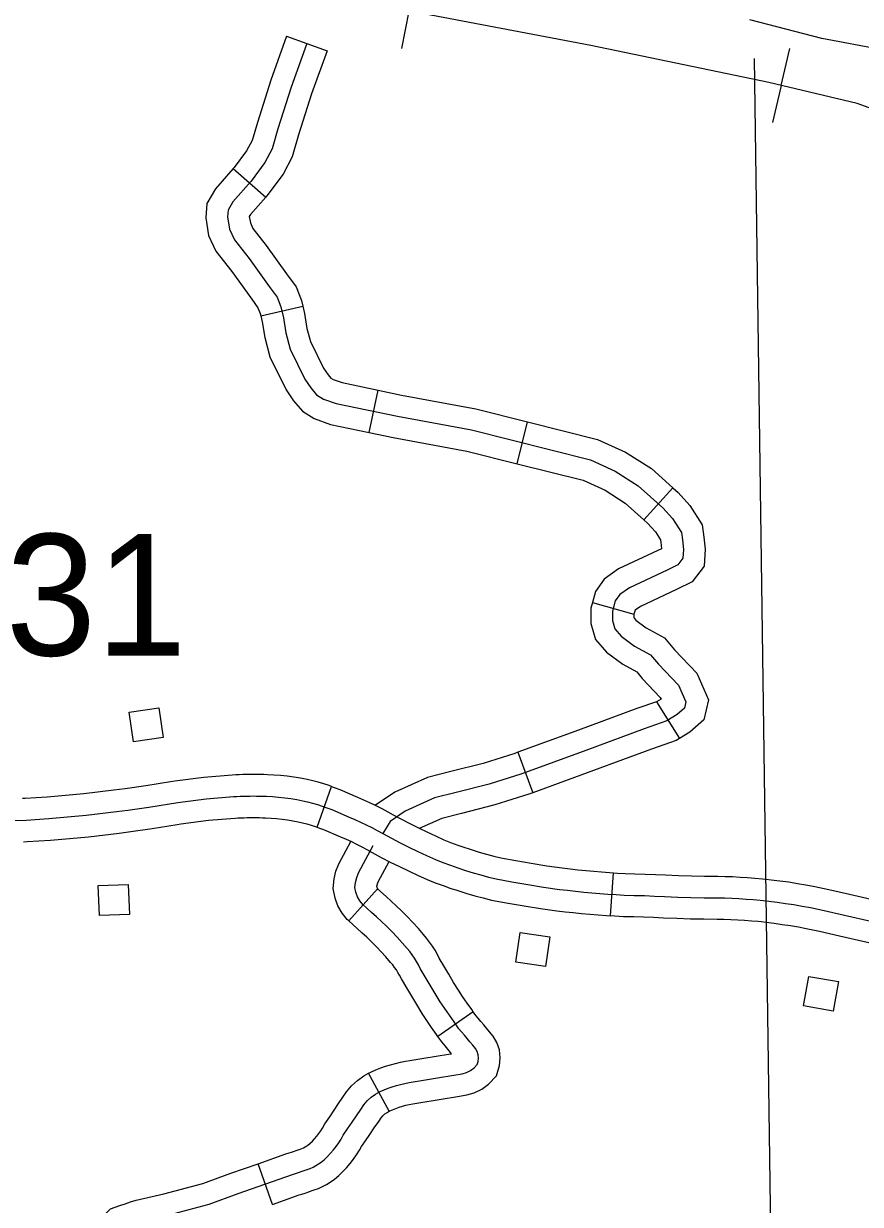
# Model space of a CAD drawing. Extents: x -19 to 366, y -4 to 359.
# Drawn here: x 139.906 to 140.457, y 204.187 to 204.964 of the extents above; entities that cross this region are included whole.
import ezdxf

# ---------------------------------------------------------------- set-up
doc = ezdxf.new("R2010")
doc.units = 0
for name, color, linetype in [('21', 7, 'Continuous'), ('R_Axis Annot', 7, 'Continuous'), ('R_Border Prem', 7, 'Continuous'), ('R_ROW', 7, 'Continuous'), ('R_ROW Annot', 7, 'Continuous'), ('R_Water Annot', 7, 'Continuous'), ('Sheet Fence', 7, 'Continuous')]:
    doc.layers.add(name, color=color, linetype=linetype)

msp = doc.modelspace()

# ---------------------------------------------------------------- linework, layer by layer
at = {"layer": '21'}
for points in [[(139.9953, 204.5137), (139.99826, 204.49421), (139.97871, 204.49125), (139.97576, 204.51074)], [(139.9752, 204.39738), (139.97594, 204.37768), (139.95618, 204.37693), (139.95544, 204.39663)], [(140.25264, 204.36284), (140.24979, 204.34333), (140.23023, 204.34619), (140.23307, 204.3657)], [(140.44267, 204.33341), (140.43922, 204.31401), (140.41975, 204.31746), (140.4232, 204.33687)]]:
    msp.add_lwpolyline(points, close=True, dxfattribs=at)
at = {"layer": 'R_Axis Annot'}
msp.add_lwpolyline([(140.39979, 204.05963), (140.3874, 204.94093)], dxfattribs=at)
at = {"layer": 'R_Border Prem'}
msp.add_lwpolyline([(140.47136, 204.94681), (140.43172, 204.9542), (140.38436, 204.9665)], dxfattribs=at)
at = {"layer": 'R_ROW'}
for p, q in [((140.09955, 204.43508), (140.1089, 204.46191)), ((140.1089, 204.46191), (140.1089, 204.46191)), ((140.29263, 204.37669), (140.29453, 204.40503)), ((140.29453, 204.40503), (140.29453, 204.40503))]:
    msp.add_line(p, q, dxfattribs=at)
for points in [[(140.00309, 204.46488), (139.98669, 204.46234), (139.97307, 204.46037), (139.96569, 204.45941), (139.94606, 204.45706), (139.92184, 204.45489), (139.90737, 204.45398), (139.90557, 204.45393)], [(140.1089, 204.46191), (140.10736, 204.46245), (140.10385, 204.46358), (140.1003, 204.46461), (140.09672, 204.46555), (140.09306, 204.46642), (140.08865, 204.46728), (140.08428, 204.468), (140.0799, 204.4686), (140.07548, 204.46907), (140.07109, 204.46941), (140.06675, 204.46963), (140.06442, 204.46971), (140.06211, 204.46977), (140.05982, 204.4698), (140.05751, 204.46981), (140.05521, 204.4698), (140.05289, 204.46977), (140.0506, 204.46971), (140.0483, 204.46963), (140.04599, 204.46953), (140.04358, 204.4694), (140.02496, 204.46788), (140.00578, 204.4653), (140.00309, 204.46488)], [(139.89324, 204.4394), (139.908, 204.43979), (139.92292, 204.44072), (139.94753, 204.44293), (139.96745, 204.44531), (139.975, 204.4463), (139.9888, 204.44829), (140.00782, 204.45124), (140.02648, 204.45376), (140.04453, 204.45523), (140.04668, 204.45534), (140.04886, 204.45544), (140.05101, 204.45551), (140.05317, 204.45557), (140.05535, 204.4556), (140.0575, 204.45561), (140.05968, 204.4556), (140.06184, 204.45557), (140.06399, 204.45551), (140.06615, 204.45543), (140.07018, 204.45524), (140.07417, 204.45492), (140.07819, 204.45449), (140.08216, 204.45395), (140.08613, 204.4533), (140.09007, 204.45253), (140.09329, 204.45177), (140.09651, 204.45092), (140.09969, 204.44999), (140.10284, 204.44898), (140.10598, 204.44788), (140.10909, 204.4467), (140.12054, 204.44174), (140.12433, 204.44014), (140.12808, 204.43844), (140.1318, 204.43666), (140.13548, 204.4348), (140.13912, 204.43285), (140.14268, 204.43082)], [(140.1089, 204.46191), (140.11084, 204.46123), (140.11444, 204.45987), (140.12613, 204.4548), (140.13002, 204.45315), (140.13406, 204.45133), (140.13808, 204.44941), (140.14205, 204.44739), (140.14599, 204.44528), (140.14955, 204.44325), (140.155, 204.44034), (140.16058, 204.43746), (140.16618, 204.43465), (140.17181, 204.43193), (140.1775, 204.42928), (140.18297, 204.42681), (140.18741, 204.42508), (140.19209, 204.42335), (140.19677, 204.4217), (140.19962, 204.42076)], [(140.00745, 204.43681), (140.00986, 204.43718), (140.02801, 204.43963), (140.04549, 204.44105), (140.04738, 204.44115), (140.04942, 204.44125), (140.05143, 204.44131), (140.05345, 204.44136), (140.05548, 204.44139), (140.05749, 204.4414), (140.05954, 204.44139), (140.06156, 204.44136), (140.06356, 204.44131), (140.06555, 204.44124), (140.06928, 204.44106), (140.07286, 204.44078), (140.07647, 204.44039), (140.08004, 204.4399), (140.08361, 204.43932), (140.08707, 204.43864), (140.08985, 204.43798), (140.09272, 204.43723), (140.09552, 204.43641), (140.09833, 204.43551), (140.09955, 204.43508)], [(139.90632, 204.42554), (139.90863, 204.4256), (139.924, 204.42656), (139.94901, 204.4288), (139.96922, 204.43122), (139.97693, 204.43223), (139.9909, 204.43424), (140.00745, 204.43681)], [(140.09955, 204.43508), (140.10112, 204.43453), (140.10375, 204.43354), (140.11495, 204.42868), (140.11864, 204.42712), (140.12209, 204.42556), (140.12553, 204.42392), (140.12891, 204.4222), (140.13224, 204.42042), (140.13582, 204.41838), (140.14178, 204.41519), (140.1477, 204.41214), (140.15364, 204.40916), (140.15964, 204.40626), (140.16567, 204.40345), (140.17196, 204.40061), (140.17731, 204.39853), (140.18245, 204.39662), (140.18763, 204.3948), (140.19074, 204.39378)], [(140.14268, 204.43082), (140.14839, 204.42777), (140.15414, 204.4248), (140.15991, 204.4219), (140.16573, 204.41909), (140.17159, 204.41637), (140.17747, 204.41371), (140.18236, 204.4118), (140.18727, 204.40998), (140.1922, 204.40825), (140.19718, 204.40662), (140.2022, 204.40507), (140.20724, 204.40362), (140.2123, 204.40226), (140.21738, 204.401), (140.22777, 204.39907), (140.23817, 204.39729), (140.24859, 204.39566), (140.25906, 204.39417), (140.26434, 204.39354), (140.26966, 204.39294), (140.27498, 204.3924), (140.2803, 204.3919), (140.28562, 204.39144), (140.29096, 204.39104), (140.29633, 204.39068), (140.30167, 204.39037), (140.3083, 204.39021), (140.31492, 204.39001), (140.32155, 204.38975), (140.32817, 204.38943), (140.33688, 204.38907), (140.34558, 204.38881), (140.3543, 204.38865), (140.36299, 204.38858), (140.36771, 204.38848), (140.37243, 204.38831), (140.37715, 204.38809), (140.38184, 204.3878), (140.38654, 204.38746), (140.39125, 204.38705), (140.39678, 204.38643), (140.4023, 204.38573), (140.40782, 204.38495), (140.41331, 204.38409), (140.41879, 204.38316), (140.42427, 204.38214), (140.43325, 204.38024), (140.44666, 204.37712), (140.46388, 204.3732)], [(140.19962, 204.42076), (140.20148, 204.42015), (140.20625, 204.41869), (140.21105, 204.4173), (140.21585, 204.41601), (140.2204, 204.41488), (140.23026, 204.41305), (140.24046, 204.41131), (140.25069, 204.40971), (140.26091, 204.40826), (140.26597, 204.40765), (140.27117, 204.40707), (140.27638, 204.40653), (140.28157, 204.40604), (140.28676, 204.4056), (140.29198, 204.40521), (140.29453, 204.40503)], [(140.29453, 204.40503), (140.29721, 204.40485), (140.30224, 204.40456), (140.30869, 204.40441), (140.31541, 204.4042), (140.32217, 204.40394), (140.3288, 204.40362), (140.33738, 204.40327), (140.34592, 204.40302), (140.35449, 204.40285), (140.3632, 204.40278), (140.36811, 204.40268), (140.37301, 204.40251), (140.37791, 204.40227), (140.3828, 204.40198), (140.38768, 204.40161), (140.39265, 204.40118), (140.39506, 204.40091)], [(140.19074, 204.39378), (140.19287, 204.39308), (140.19814, 204.39146), (140.20343, 204.38993), (140.20875, 204.38851), (140.21437, 204.38711), (140.22527, 204.38508), (140.23588, 204.38327), (140.2465, 204.38161), (140.25721, 204.38009), (140.2627, 204.37943), (140.26815, 204.37882), (140.27359, 204.37826), (140.27903, 204.37775), (140.28448, 204.37728), (140.28995, 204.37687), (140.29263, 204.37669)], [(140.39506, 204.40091), (140.39846, 204.40053), (140.40419, 204.39981), (140.40991, 204.399), (140.41561, 204.39811), (140.42129, 204.39714), (140.42703, 204.39607), (140.43633, 204.39411), (140.44985, 204.39097), (140.46697, 204.38706), (140.47969, 204.38429), (140.49381, 204.3814), (140.49466, 204.3812)], [(140.39189, 204.37268), (140.38984, 204.37291), (140.38541, 204.3733), (140.38089, 204.37363), (140.37638, 204.3739), (140.37184, 204.37412), (140.36731, 204.37428), (140.36278, 204.37438), (140.35411, 204.37445), (140.34523, 204.37461), (140.33638, 204.37488), (140.32754, 204.37524), (140.32094, 204.37556), (140.31442, 204.37581), (140.30792, 204.37602), (140.30109, 204.37617), (140.29544, 204.3765), (140.29263, 204.37669)], [(140.48835, 204.3535), (140.48781, 204.35363), (140.47381, 204.35649), (140.46079, 204.35933), (140.44347, 204.36328), (140.43018, 204.36637), (140.4215, 204.3682), (140.4163, 204.36917), (140.41102, 204.37007), (140.40573, 204.3709), (140.40041, 204.37165), (140.3951, 204.37232), (140.39189, 204.37268)]]:
    msp.add_lwpolyline(points, dxfattribs=at)
at = {"layer": 'R_ROW Annot'}
for p, q in [((140.0794, 204.95575), (140.10613, 204.94614)), ((140.04436, 204.86858), (140.06568, 204.84981)), ((140.06242, 204.77171), (140.09013, 204.778)), ((140.13386, 204.69491), (140.13965, 204.72272)), ((140.23109, 204.67434), (140.23801, 204.7019)), ((140.31466, 204.63731), (140.33367, 204.65842)), ((140.28075, 204.58305), (140.30806, 204.57525)), ((140.32298, 204.51759), (140.33794, 204.49344)), ((140.23173, 204.48439), (140.24151, 204.45771)), ((140.13935, 204.39449), (140.12038, 204.37334)), ((140.2023, 204.31357), (140.17905, 204.29724)), ((140.14701, 204.2482), (140.13336, 204.27311)), ((140.07005, 204.1868), (140.06061, 204.21359))]:
    msp.add_line(p, q, dxfattribs=at)
for points in [[(140.0794, 204.95575), (140.06899, 204.9268), (140.06016, 204.89898), (140.05666, 204.88702), (140.05301, 204.88019), (140.04495, 204.86926), (140.04436, 204.86858)], [(140.09276, 204.95094), (140.08245, 204.92224), (140.07375, 204.89484), (140.06988, 204.88162), (140.06505, 204.87259), (140.05603, 204.86034), (140.0441, 204.84679), (140.04088, 204.84131), (140.04056, 204.8368), (140.04185, 204.82874), (140.04507, 204.82164), (140.05474, 204.80939), (140.06795, 204.79101), (140.07311, 204.78392), (140.07568, 204.77747), (140.07729, 204.77037), (140.07891, 204.76038), (140.08181, 204.74974), (140.09147, 204.73007), (140.09534, 204.72426), (140.09921, 204.71975), (140.10372, 204.71685), (140.1121, 204.71395), (140.15238, 204.70556), (140.20104, 204.69653), (140.27936, 204.67686), (140.29579, 204.66945), (140.31094, 204.65977), (140.32705, 204.64526), (140.3335, 204.63817), (140.3393, 204.62914), (140.33994, 204.62431), (140.34059, 204.61786), (140.34026, 204.61205), (140.33704, 204.60786), (140.32995, 204.60431), (140.30514, 204.59271), (140.29869, 204.58819), (140.29579, 204.584), (140.29386, 204.57723), (140.29386, 204.5711), (140.29547, 204.56562), (140.29966, 204.56078), (140.30836, 204.55433), (140.31899, 204.54853), (140.32415, 204.5424), (140.33736, 204.52854), (140.3422, 204.51758), (140.34123, 204.51338), (140.3364, 204.50919), (140.32963, 204.505), (140.3148, 204.49984), (140.27645, 204.48565), (140.23424, 204.47018), (140.21265, 204.46341), (140.19105, 204.45792), (140.17687, 204.45438), (140.15754, 204.44567), (140.14755, 204.4389), (140.14268, 204.43082)], [(140.10613, 204.94614), (140.09591, 204.91769), (140.08734, 204.89069), (140.0831, 204.87621), (140.07709, 204.86499), (140.0671, 204.85141), (140.06568, 204.84981)], [(140.04436, 204.86858), (140.03254, 204.85516), (140.02695, 204.84564), (140.02627, 204.83617), (140.02812, 204.8246), (140.03285, 204.8142), (140.04339, 204.80084), (140.05644, 204.78269), (140.06057, 204.777), (140.06208, 204.77323), (140.06242, 204.77171)], [(140.06568, 204.84981), (140.05566, 204.83842), (140.05489, 204.83712), (140.05557, 204.83287), (140.05729, 204.82909), (140.06608, 204.81794), (140.07946, 204.79933), (140.08564, 204.79083), (140.08929, 204.7817), (140.09013, 204.778)], [(140.09013, 204.778), (140.09125, 204.77308), (140.09281, 204.76338), (140.09515, 204.75478), (140.10381, 204.73717), (140.10669, 204.73285), (140.10864, 204.73057), (140.10998, 204.72971), (140.11589, 204.72767), (140.13965, 204.72272)], [(140.06242, 204.77171), (140.06334, 204.76767), (140.065, 204.75737), (140.06846, 204.74469), (140.07914, 204.72297), (140.084, 204.71567), (140.08978, 204.70893), (140.09747, 204.70398), (140.10831, 204.70022), (140.13386, 204.69491)], [(140.13965, 204.72272), (140.15513, 204.7195), (140.20407, 204.71042), (140.23801, 204.7019)], [(140.23801, 204.7019), (140.28404, 204.69033), (140.30257, 204.68197), (140.31957, 204.67111), (140.33367, 204.65842)], [(140.13386, 204.69491), (140.14964, 204.69162), (140.19802, 204.68265), (140.23109, 204.67434)], [(140.23109, 204.67434), (140.27467, 204.6634), (140.28901, 204.65692), (140.3023, 204.64843), (140.31466, 204.63731)], [(140.33367, 204.65842), (140.33708, 204.65534), (140.34481, 204.64685), (140.35296, 204.63416), (140.35405, 204.62595), (140.35483, 204.61817), (140.3542, 204.60688), (140.34631, 204.59662), (140.33614, 204.59153), (140.31227, 204.58036), (140.30892, 204.57802), (140.30881, 204.57785), (140.30806, 204.57525)], [(140.31466, 204.63731), (140.31702, 204.63519), (140.32219, 204.6295), (140.32563, 204.62413), (140.32583, 204.62266), (140.32626, 204.61835), (140.32376, 204.6171), (140.298, 204.60505), (140.28846, 204.59837), (140.28278, 204.59015), (140.28075, 204.58305)], [(140.28075, 204.58305), (140.27965, 204.57922), (140.27965, 204.56906), (140.28271, 204.55865), (140.28994, 204.5503), (140.30069, 204.54234), (140.30985, 204.53734), (140.31356, 204.53292), (140.32537, 204.52054), (140.32588, 204.51938), (140.32298, 204.51759)], [(140.30806, 204.57525), (140.30806, 204.57524), (140.30806, 204.57315), (140.30823, 204.57259), (140.30937, 204.57127), (140.31603, 204.56633), (140.32814, 204.55972), (140.33474, 204.55189), (140.34936, 204.53654), (140.3571, 204.51899), (140.35403, 204.50568), (140.34484, 204.49772), (140.33794, 204.49344)], [(140.32348, 204.5179), (140.31001, 204.51321), (140.27155, 204.49898), (140.23173, 204.48439)], [(140.33794, 204.49344), (140.33578, 204.4921), (140.3196, 204.48647), (140.28136, 204.47232), (140.24151, 204.45771)], [(140.23173, 204.48439), (140.22966, 204.48363), (140.20877, 204.47708), (140.18758, 204.4717), (140.1722, 204.46785), (140.15059, 204.45812), (140.13797, 204.44956)], [(140.24151, 204.45771), (140.23881, 204.45672), (140.21652, 204.44973), (140.19453, 204.44415), (140.18155, 204.4409), (140.16678, 204.43425)], [(140.12038, 204.37334), (140.11933, 204.37428), (140.1159, 204.37855), (140.1132, 204.3833), (140.1113, 204.38846), (140.11009, 204.39476), (140.11075, 204.40106), (140.11194, 204.40605), (140.11376, 204.4109), (140.12175, 204.42571)], [(140.04752, 204.19392), (140.08326, 204.20652), (140.08522, 204.20708), (140.08716, 204.20771), (140.08907, 204.2084), (140.09097, 204.20915), (140.09297, 204.20974), (140.09492, 204.21048), (140.09682, 204.21133), (140.09866, 204.2123), (140.10043, 204.21339), (140.10217, 204.21457), (140.10432, 204.21644), (140.10641, 204.21842), (140.10839, 204.2205), (140.11028, 204.22268), (140.11206, 204.22495), (140.11372, 204.22732), (140.11527, 204.22976), (140.11669, 204.23229), (140.11958, 204.23656), (140.12248, 204.24083), (140.1254, 204.2451), (140.12832, 204.24936), (140.13026, 204.25231), (140.13251, 204.25499), (140.1351, 204.25738), (140.13796, 204.25943), (140.14102, 204.26111), (140.14366, 204.26225), (140.14631, 204.26329), (140.149, 204.26424), (140.15173, 204.26508), (140.15448, 204.26581), (140.15725, 204.26645), (140.16003, 204.26698), (140.16283, 204.26741), (140.16815, 204.26828), (140.17347, 204.26916), (140.17882, 204.27005), (140.18955, 204.27184), (140.19495, 204.27275), (140.19777, 204.27353), (140.20046, 204.27483), (140.20287, 204.27661), (140.20495, 204.27881), (140.2056, 204.28092), (140.20581, 204.28311), (140.20554, 204.2853), (140.20484, 204.2874), (140.2037, 204.2893), (140.20192, 204.2915), (140.20013, 204.29369), (140.1983, 204.29589), (140.19646, 204.29808), (140.19461, 204.30027), (140.19275, 204.30245), (140.18965, 204.30686), (140.18658, 204.31129), (140.18354, 204.31573), (140.18051, 204.32019), (140.17722, 204.32563), (140.17395, 204.3311), (140.17069, 204.33659), (140.16745, 204.3421), (140.16624, 204.34444), (140.16493, 204.34674), (140.16353, 204.34896), (140.16203, 204.35112), (140.16045, 204.35321), (140.15877, 204.35522), (140.15552, 204.35903), (140.15217, 204.36275), (140.14871, 204.36637), (140.14516, 204.36989), (140.14191, 204.37296), (140.13863, 204.376), (140.13533, 204.37901), (140.12967, 204.38409), (140.12769, 204.38655), (140.12613, 204.38931), (140.12503, 204.39228), (140.12444, 204.39537), (140.12478, 204.39867), (140.12555, 204.4019), (140.12672, 204.40501), (140.13639, 204.42292)], [(140.14001, 204.3939), (140.13948, 204.39456), (140.13905, 204.39531), (140.13879, 204.39602), (140.13881, 204.39627), (140.13916, 204.39775), (140.13968, 204.39912), (140.14692, 204.41254)], [(140.2023, 204.31357), (140.2013, 204.31499), (140.19827, 204.31935), (140.19527, 204.32373), (140.19248, 204.32786), (140.18939, 204.33295), (140.18615, 204.33837), (140.18291, 204.34382), (140.17989, 204.34896), (140.17873, 204.35122), (140.17712, 204.35405), (140.17537, 204.35681), (140.17352, 204.35947), (140.17157, 204.36205), (140.16963, 204.36438), (140.1662, 204.3684), (140.16259, 204.37241), (140.15885, 204.37632), (140.15503, 204.38011), (140.15161, 204.38333), (140.14825, 204.38645), (140.14486, 204.38954), (140.13935, 204.39449)], [(140.17905, 204.29724), (140.17801, 204.29873), (140.17489, 204.30322), (140.1718, 204.30773), (140.16855, 204.31252), (140.16505, 204.3183), (140.16175, 204.32382), (140.15846, 204.32936), (140.155, 204.33525), (140.15375, 204.33767), (140.15275, 204.33943), (140.15169, 204.34111), (140.15053, 204.34278), (140.14933, 204.34437), (140.14791, 204.34606), (140.14483, 204.34967), (140.14175, 204.3531), (140.13857, 204.35642), (140.13529, 204.35968), (140.1322, 204.36259), (140.12902, 204.36554), (140.1258, 204.36847), (140.12038, 204.37334)], [(140.14701, 204.2482), (140.14727, 204.24834), (140.14908, 204.24912), (140.15126, 204.24998), (140.15344, 204.25074), (140.15566, 204.25142), (140.15792, 204.25203), (140.16018, 204.25255), (140.16243, 204.25298), (140.16505, 204.25338), (140.17046, 204.25426), (140.17579, 204.25515), (140.18115, 204.25603), (140.19191, 204.25783), (140.19802, 204.25886), (140.20279, 204.26018), (140.20783, 204.26261), (140.21232, 204.26593), (140.21754, 204.27145), (140.21961, 204.27812), (140.22009, 204.28331), (140.21947, 204.28846), (140.21782, 204.29337), (140.21536, 204.29747), (140.21294, 204.30046), (140.2111, 204.30272), (140.2092, 204.30499), (140.20733, 204.30723), (140.20543, 204.30947), (140.20399, 204.31116), (140.2023, 204.31357)], [(140.13336, 204.27311), (140.13478, 204.27389), (140.13824, 204.27538), (140.14135, 204.27661), (140.14456, 204.27773), (140.1478, 204.27873), (140.15104, 204.2796), (140.15432, 204.28035), (140.15763, 204.28099), (140.16062, 204.28144), (140.16585, 204.2823), (140.17115, 204.28317), (140.17648, 204.28406), (140.1872, 204.28585), (140.18805, 204.28599), (140.18739, 204.28679), (140.1856, 204.28894), (140.18378, 204.29108), (140.18151, 204.29375), (140.17905, 204.29724)], [(140.06061, 204.21359), (140.07894, 204.22006), (140.08108, 204.22067), (140.08257, 204.22115), (140.08406, 204.22169), (140.08632, 204.22258), (140.08843, 204.22321), (140.0895, 204.22361), (140.0906, 204.22411), (140.09163, 204.22465), (140.0927, 204.22531), (140.09347, 204.22584), (140.09479, 204.22697), (140.09638, 204.22848), (140.09788, 204.23005), (140.09931, 204.23171), (140.10065, 204.23342), (140.10191, 204.23521), (140.10307, 204.23704), (140.10459, 204.23975), (140.10783, 204.24453), (140.11074, 204.24883), (140.11368, 204.25312), (140.11653, 204.25728), (140.11884, 204.2608), (140.12221, 204.26482), (140.12612, 204.26842), (140.13037, 204.27147), (140.13336, 204.27311)], [(140.07005, 204.1868), (140.08759, 204.19298), (140.08936, 204.19349), (140.09174, 204.19426), (140.09409, 204.1951), (140.09562, 204.19571), (140.09752, 204.19627), (140.10034, 204.19734), (140.10304, 204.19855), (140.10569, 204.19995), (140.10816, 204.20146), (140.11086, 204.20331), (140.11386, 204.20591), (140.11645, 204.20835), (140.11891, 204.21094), (140.12125, 204.21365), (140.12347, 204.21649), (140.12554, 204.21942), (140.12748, 204.22248), (140.12878, 204.22482), (140.13134, 204.22859), (140.13422, 204.23283), (140.13712, 204.23708), (140.14011, 204.24145), (140.14167, 204.24381), (140.14281, 204.24517), (140.14409, 204.24634), (140.14554, 204.24739), (140.14701, 204.2482)], [(139.96034, 204.18082), (139.9635, 204.18383), (139.96957, 204.18607), (139.97306, 204.18727), (139.97657, 204.18841), (139.98042, 204.18957), (139.99869, 204.19369), (140.02421, 204.20058), (140.04274, 204.20729), (140.06061, 204.21359)], [(139.96418, 204.15787), (139.96472, 204.16114), (139.96565, 204.16411), (139.96706, 204.16688), (139.96891, 204.16937), (139.97116, 204.17151), (139.97435, 204.17269), (139.97756, 204.1738), (139.9808, 204.17485), (139.98404, 204.17582), (140.0021, 204.1799), (140.02849, 204.18702), (140.04752, 204.19392)]]:
    msp.add_lwpolyline(points, dxfattribs=at)
at = {"layer": 'R_Water Annot'}
for p, q in [((140.15981, 204.97224), (140.15515, 204.94768)), ((140.40495, 204.92328), (140.41071, 204.94761)), ((140.40495, 204.92328), (140.3992, 204.89895))]:
    msp.add_line(p, q, dxfattribs=at)
for points in [[(140.67493, 204.82259), (140.59565, 204.8522), (140.51004, 204.89134), (140.45507, 204.91143), (140.39694, 204.92518), (140.27961, 204.9495), (140.157, 204.97277), (140.01854, 205.00238), (139.94349, 205.01402), (139.88218, 205.02036), (139.81771, 205.02036), (139.76803, 205.01613), (139.73103, 205.01613), (139.69615, 205.02142), (139.63141, 205.04347), (139.57474, 205.06727), (139.53976, 205.07847), (139.51457, 205.08407), (139.40824, 205.10367), (139.3802, 205.10904)], [(141.66745, 204.53387), (141.47296, 204.59415), (141.08399, 204.7052), (140.81445, 204.77923), (140.67493, 204.82259), (140.59565, 204.8522), (140.51004, 204.89134), (140.45507, 204.91143), (140.39694, 204.92518), (140.27961, 204.9495), (140.157, 204.97277), (140.01854, 205.00238), (139.94349, 205.01402), (139.88218, 205.02036), (139.81771, 205.02036), (139.76803, 205.01613), (139.73103, 205.01613), (139.69615, 205.02142), (139.63141, 205.04347), (139.57474, 205.06727), (139.53976, 205.07847), (139.51457, 205.08407), (139.40824, 205.10367), (139.3802, 205.10904)]]:
    msp.add_lwpolyline(points, dxfattribs=at)
at = {"layer": 'Sheet Fence'}
for points in [[(146.77834, 1.69699), (146.57878, 10.31313), (146.37852, 18.92942), (146.17757, 27.54584), (145.97591, 36.16241), (145.77356, 44.77911), (145.57052, 53.39596), (145.36679, 62.01295), (145.16236, 70.63008), (144.95724, 79.24735), (144.75142, 87.86477), (144.54492, 96.48232), (144.33773, 105.10002), (144.12986, 113.71787), (143.92129, 122.33585), (143.71204, 130.95398), (143.5021, 139.57225), (143.29148, 148.19067), (143.08018, 156.80923), (142.8682, 165.42794), (142.65553, 174.04679), (142.44218, 182.66579), (142.22816, 191.28493), (142.01345, 199.90421), (141.79807, 208.52365), (141.58202, 217.14322), (141.36528, 225.76295), (141.14788, 234.38282), (140.9298, 243.00284), (140.71105, 251.623), (140.49162, 260.24332), (140.27153, 268.86377), (140.05077, 277.48438), (139.82934, 286.10514), (139.60724, 294.72604), (139.38447, 303.34709), (139.16105, 311.96829), (138.93695, 320.58964), (138.7122, 329.21114), (138.48678, 337.83278), (138.2607, 346.45458)], [(0, 198.13258), (7.10141, 198.13701), (14.2028, 198.15029), (21.30418, 198.17244), (28.40552, 198.20345), (35.50682, 198.24331), (42.60806, 198.29203), (49.70923, 198.34961), (56.81033, 198.41605), (63.91134, 198.49135), (71.01225, 198.5755), (78.11305, 198.66852), (85.21373, 198.77039), (92.31428, 198.88112), (99.41468, 199.0007), (106.51492, 199.12915), (113.61501, 199.26645), (120.71491, 199.4126), (127.81463, 199.56762), (134.91415, 199.73149), (142.01345, 199.90421), (149.11254, 200.0858), (156.2114, 200.27623), (163.31001, 200.47553), (170.40837, 200.68367), (177.50646, 200.90068), (184.60427, 201.12653), (191.7018, 201.36125), (198.79903, 201.60481), (205.89596, 201.85723), (212.99256, 202.1185), (220.08883, 202.38862), (227.18475, 202.6676), (234.28033, 202.95542), (241.37554, 203.2521), (248.47037, 203.55763), (255.56482, 203.87201), (262.65887, 204.19524), (269.75251, 204.52732), (276.84573, 204.86824), (283.93852, 205.21802), (291.03086, 205.57664), (298.12276, 205.94411), (305.21419, 206.32042), (312.30515, 206.70559), (319.39562, 207.09959), (326.48559, 207.50244), (333.57505, 207.91414), (340.664, 208.33468)]]:
    msp.add_spline(points, degree=3, dxfattribs=at)

# ---------------------------------------------------------------- texts
at = {"layer": 'R_Axis Annot'}
msp.add_text('31', height=0.08, dxfattribs=at).set_placement((139.89453, 204.54808))

doc.saveas('drawing.dxf')
